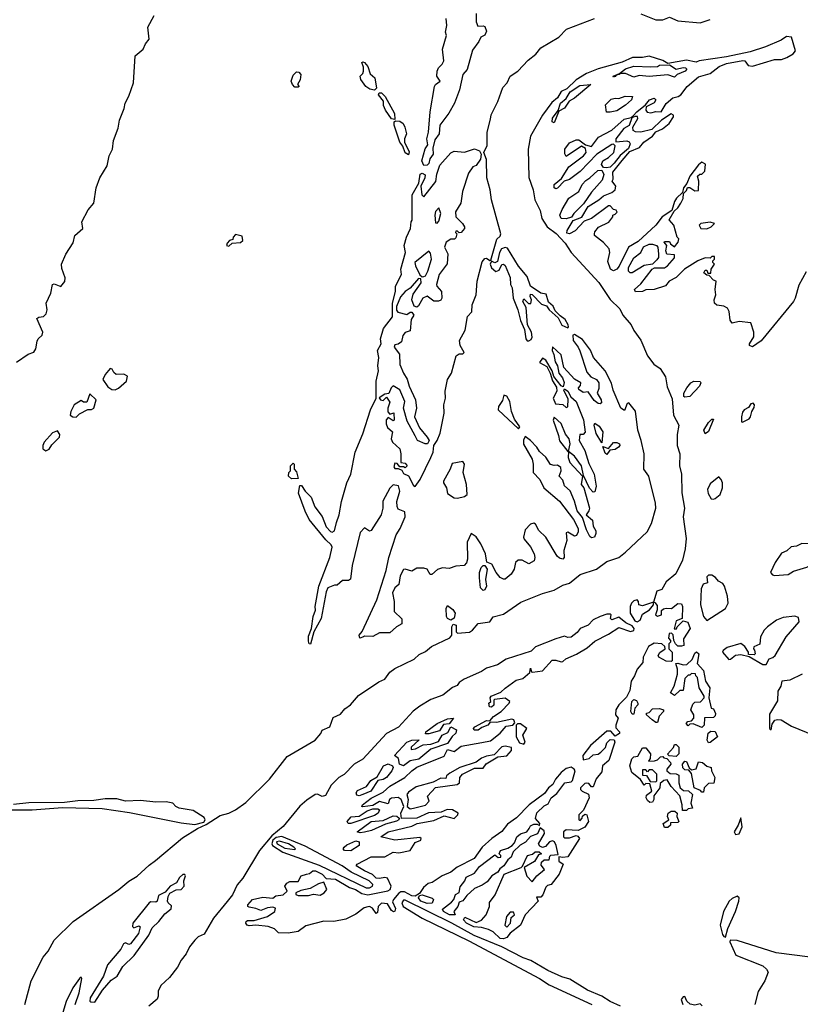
# Model space of a CAD drawing. Extents: x 2348354 to 2479840, y 460476 to 613653.
# Tile 270 of 305: x 2447352 to 2451956, y 564907 to 570718. Entities that reach past the tile are written whole.
import ezdxf

# ---------------------------------------------------------------- set-up
doc = ezdxf.new("R2010")
doc.units = 0

msp = doc.modelspace()

# ---------------------------------------------------------------- linework, layer by layer
at = {"layer": '0CON05XD'}
for points in [[(2450043.8, 570755), (2450043.8, 570705), (2450055, 570680), (2450085, 570682.5), (2450095, 570677.5), (2450105, 570650), (2450095, 570627.5), (2450072.5, 570615), (2450060.7, 570589.3), (2450022.3, 570537.7), (2449991.2, 570425), (2449966.2, 570395), (2449946.7, 570305), (2449916.7, 570225), (2449884, 570166), (2449830, 570095), (2449826.7, 570045), (2449801.2, 570008.8), (2449789.3, 569960.7), (2449790, 569925), (2449772, 569898), (2449765, 569870), (2449755, 569858.8), (2449735, 569858), (2449724.3, 569885), (2449744.4, 569955.6), (2449759.3, 569980.7), (2449754, 570015), (2449764, 570055), (2449772.9, 570175), (2449798, 570325), (2449805, 570336.7), (2449832.5, 570355), (2449813.3, 570385), (2449813.9, 570413.9), (2449822.5, 570435), (2449844, 570455), (2449854, 570475), (2449846, 570545), (2449868.8, 570625), (2449864.2, 570645), (2449870.8, 570685), (2449867.8, 570725)], [(2451015, 570752.5), (2451105, 570717.9), (2451145, 570716.8), (2451185, 570733.9), (2451235, 570712), (2451365, 570699.8), (2451425, 570719.2)], [(2447332.7, 568697.3), (2447402.5, 568745), (2447435, 568756.7), (2447446.2, 568775), (2447455, 568820), (2447460, 568835), (2447483.6, 568856.4), (2447488.8, 568875), (2447452.5, 568955), (2447465, 568963.3), (2447493, 568967), (2447508.1, 568981.9), (2447513.1, 569005), (2447507.5, 569045), (2447536.2, 569105), (2447544.4, 569155.6), (2447555, 569160), (2447595, 569143.8), (2447617.6, 569172.4), (2447620, 569195), (2447600.3, 569250.3), (2447599.2, 569275), (2447623.5, 569335), (2447667.9, 569402.1), (2447677.5, 569445), (2447723.3, 569485), (2447718.9, 569525), (2447755, 569596), (2447790, 569635), (2447803.6, 569725), (2447824.4, 569785), (2447867.5, 569855), (2447880, 569915), (2447898.6, 569955), (2447904.5, 570005), (2447932.6, 570077.4), (2447939.5, 570125), (2447968.6, 570195), (2447974.4, 570225), (2447995, 570266.2), (2448022.9, 570345), (2448033.1, 570505), (2448080, 570545), (2448094, 570576), (2448115, 570602.5), (2448108.5, 570675), (2448145.9, 570744.1)], [(2450129.3, 570130.7), (2450132.7, 570157.3), (2450172.4, 570235), (2450201.7, 570318.3), (2450227.2, 570345), (2450245.4, 570384.6), (2450290, 570415), (2450350.2, 570479.8), (2450395.9, 570515), (2450426.8, 570553.2), (2450532, 570615), (2450578.1, 570661.9), (2450743.1, 570725)], [(2450905, 569886.7), (2450950, 569940), (2451008.8, 569965), (2451034.2, 569995.8), (2451085, 570031.2), (2451104, 570056), (2451143.3, 570075), (2451182.5, 570105), (2451207.5, 570145), (2451207.5, 570155), (2451195, 570162.5), (2451136.7, 570125), (2451080, 570070), (2451015, 570054), (2450985, 570056.2), (2450970, 570065), (2450968.8, 570085), (2450998.8, 570135), (2450996.1, 570146.1), (2450982.5, 570147.5), (2450961.7, 570138.3), (2450946, 570094), (2450915, 570076), (2450869.2, 570015), (2450867.5, 569997.5), (2450932.9, 570002.9), (2450947.5, 569997.5), (2450953.8, 569985), (2450942.5, 569957.5), (2450893, 569917), (2450858.9, 569871.1), (2450835, 569848.8), (2450813.9, 569843.9), (2450795, 569846.7), (2450784.1, 569864.1), (2450791.2, 569885), (2450825.5, 569904.5), (2450856.2, 569935), (2450863.8, 569973.8), (2450855, 569983.3), (2450845, 569981.2), (2450755.8, 569925), (2450658.3, 569821.7), (2450595, 569776), (2450564.1, 569765.9), (2450525, 569724), (2450515, 569720), (2450504, 569725), (2450505, 569746.2), (2450548.3, 569781.7), (2450590.9, 569849.1), (2450678, 569915), (2450693.8, 569935), (2450688.8, 569958.8), (2450665, 569971.2), (2450575, 569910), (2450567, 569927), (2450568, 569955), (2450595, 569992.5), (2450635, 570010), (2450649.3, 570009.3), (2450688.8, 569978.8), (2450725, 569970), (2450765.4, 570024.6), (2450845, 570066.7), (2450917.9, 570132.1), (2450958.3, 570141.7), (2450970, 570150), (2450991.2, 570175), (2451043.8, 570216.2), (2451066.2, 570245), (2451095, 570255.8), (2451103.8, 570245), (2451095, 570226.7), (2451047.5, 570205), (2451046, 570185), (2451052.9, 570172.9), (2451075, 570168), (2451105, 570176.7), (2451135.8, 570174.2), (2451165, 570223.3), (2451205, 570256.7), (2451235.9, 570264.1), (2451252.5, 570275), (2451288.8, 570325), (2451355, 570381.4), (2451425, 570401.4), (2451477.9, 570442.1), (2451520.6, 570459.4), (2451618.3, 570478.3), (2451630, 570475), (2451648.8, 570448.8), (2451675, 570444), (2451805, 570484), (2451845, 570482.9), (2451877.5, 570495), (2451915, 570516.7), (2451928.8, 570535), (2451905.4, 570615.4), (2451875, 570619.2), (2451842.8, 570597.2), (2451751.6, 570558.4), (2451660.5, 570529.5), (2451521.5, 570498.5), (2451360, 570475), (2451343, 570467), (2451285, 570478.6), (2451175, 570460), (2451145, 570477.5), (2451065, 570502.5), (2451025, 570495.6), (2450967.5, 570495), (2450905, 570467.1), (2450765, 570427.5), (2450695, 570400.8), (2450635, 570364), (2450580, 570310), (2450546.7, 570295), (2450523.8, 570256.2), (2450491.2, 570228.8), (2450436, 570155), (2450365, 570030), (2450350.8, 569955), (2450355, 569787.5), (2450380, 569715), (2450389.8, 569655), (2450422, 569592), (2450431.7, 569545), (2450463.3, 569495), (2450517.1, 569457.1), (2450569, 569399), (2450605, 569343.7), (2450675, 569267.5), (2450767.4, 569167.4), (2450835, 569067.3), (2450891, 569011), (2450908.8, 568975), (2450957.9, 568917.9), (2450975, 568883.9), (2451016.6, 568826.6), (2451055, 568734), (2451092.4, 568685), (2451129.4, 568659.4), (2451161.4, 568611.4), (2451171.6, 568551.6), (2451200.7, 568480.7), (2451208.1, 568385), (2451239.1, 568325), (2451229.9, 568270.1), (2451230.4, 568205), (2451246.6, 568155), (2451244.8, 568084.8), (2451254.8, 568035), (2451258.3, 567925), (2451274.1, 567835), (2451264.6, 567785), (2451283.3, 567656.7), (2451278, 567595), (2451261.7, 567528.3), (2451222.6, 567447.4), (2451165, 567400), (2451140, 567355), (2451110, 567345), (2451090, 567280), (2451098.3, 567278.3), (2451111.7, 567261.7), (2451112.5, 567235), (2451102.5, 567205), (2451115, 567197.5), (2451137.5, 567205), (2451138.3, 567231.7), (2451149.3, 567240.7), (2451165, 567246), (2451196.7, 567243.3), (2451235, 567272.5), (2451255, 567270), (2451262.5, 567255), (2451260, 567185), (2451225, 567170), (2451213.3, 567123.3), (2451226.4, 567123.6), (2451230, 567135), (2451265, 567170), (2451293, 567163), (2451306.2, 567125), (2451267.5, 567065), (2451270, 567025), (2451255, 567020), (2451235, 567020), (2451220, 567035), (2451210, 567055), (2451207, 567087), (2451197.5, 567097.5), (2451182.5, 567095), (2451178.3, 567068.3), (2451190, 567055), (2451190, 567045), (2451180, 567035), (2451180, 567005), (2451200, 566985), (2451200, 566935), (2451195, 566930), (2451165, 566932.5), (2451122.5, 566955), (2451117.5, 566965), (2451127, 566983), (2451160, 567005), (2451158.3, 567018.3), (2451140, 567035), (2451095, 567038.8), (2451060.3, 567019.7), (2451030, 566955), (2451027.5, 566925), (2450994.3, 566885), (2450979.2, 566845), (2450958.6, 566815), (2450950.6, 566759.4), (2450931.2, 566718.8), (2450886.7, 566675), (2450868, 566645), (2450866.2, 566616.2), (2450882.5, 566595), (2450867.5, 566555), (2450868.3, 566538.3), (2450890, 566515), (2450890, 566505), (2450865, 566490), (2450838.3, 566518.3), (2450815, 566520), (2450718.8, 566435), (2450673.3, 566375), (2450675, 566350), (2450711.7, 566358.3), (2450735, 566380), (2450765, 566382.5), (2450780, 566395), (2450808.3, 566421.7), (2450815, 566450), (2450835, 566470), (2450858.3, 566468.3), (2450862.5, 566455), (2450826.2, 566345), (2450790, 566315), (2450785, 566280), (2450753, 566237), (2450735, 566190), (2450725, 566190), (2450709.3, 566209.3), (2450695, 566212.5), (2450685, 566210), (2450660, 566185), (2450660, 566175), (2450670, 566165), (2450706.4, 566146.4), (2450710, 566125), (2450677, 566053), (2450650, 566025), (2450650, 565995), (2450658.3, 565991.7), (2450670, 566005), (2450671.7, 566018.3), (2450685, 566030), (2450697.5, 566025), (2450706.2, 565985), (2450685, 565952.5), (2450647, 565933), (2450575, 565937.5), (2450560, 565925), (2450560, 565895), (2450565, 565890), (2450595, 565890), (2450635, 565902.5), (2450645, 565900), (2450653.3, 565885), (2450585, 565776.7), (2450555, 565772.5), (2450531.7, 565778.3), (2450531.7, 565751.7), (2450557.5, 565735), (2450533.8, 565675), (2450487.5, 565615), (2450465, 565607.5), (2450455, 565597.5), (2450437.3, 565552.7), (2450425, 565540), (2450400, 565540), (2450410, 565515), (2450332.5, 565435), (2450306, 565375), (2450244, 565326), (2450225, 565301.2), (2450206.4, 565293.6), (2450185, 565295.8), (2450145, 565333.8), (2450117.7, 565347.7), (2450075, 565361.2), (2450030, 565365), (2449988, 565385), (2449970, 565405), (2449978.3, 565421.7), (2450045, 565390), (2450076.1, 565403.9), (2450102.5, 565435), (2450122.5, 565485), (2450123, 565507), (2450157, 565553), (2450210, 565675), (2450310, 565715), (2450318.3, 565721.7), (2450347.5, 565785), (2450377, 565793), (2450393, 565807), (2450417, 565807), (2450430, 565795), (2450411.7, 565788.3), (2450389.3, 565750.7), (2450327.5, 565715), (2450343, 565663), (2450375, 565630), (2450402.5, 565665), (2450447, 565703), (2450428.3, 565728.3), (2450430, 565745), (2450445, 565760), (2450475, 565760), (2450478.3, 565781.7), (2450485, 565787.5), (2450528.3, 565791.7), (2450516.7, 565845), (2450506.1, 565866.1), (2450495, 565872.5), (2450477.5, 565865), (2450452.5, 565837.5), (2450435, 565832.5), (2450420.7, 565840.7), (2450412.5, 565855), (2450447.5, 565915), (2450445, 565930), (2450421.7, 565948.3), (2450406.4, 565913.6), (2450365, 565897.5), (2450335.9, 565864.1), (2450303.6, 565846.4), (2450263.6, 565806.4), (2450250, 565775), (2450230.7, 565759.3), (2450207.5, 565725), (2450183.6, 565706.4), (2450173, 565687), (2450137.5, 565665), (2450109.3, 565630.7), (2450080.7, 565609.3), (2450035, 565590), (2449990, 565550), (2449965, 565517.5), (2449945, 565510), (2449936.7, 565485), (2449912.5, 565455), (2449920, 565435), (2449887.5, 565435), (2449851.2, 565455), (2449845, 565467.5), (2449899.5, 565510.5), (2449912.5, 565525), (2449923.3, 565555), (2449943.6, 565566.4), (2449950.5, 565599.5), (2449976.7, 565635), (2449985, 565657.5), (2450035, 565680), (2450065, 565720), (2450155, 565790), (2450175, 565772.5), (2450190, 565775), (2450190, 565785), (2450180, 565795), (2450187.5, 565815), (2450231.7, 565828.3), (2450256.4, 565843.6), (2450270.7, 565859.3), (2450285, 565896.2), (2450305, 565913.8), (2450342.5, 565925), (2450356.2, 565945), (2450365, 565960), (2450385, 565970), (2450405, 565970), (2450418.3, 565961.7), (2450420, 565975), (2450394, 566004), (2450403.1, 566036.9), (2450445, 566077.5), (2450469.3, 566090.7), (2450486.7, 566125), (2450519.5, 566150.5), (2450567.5, 566215), (2450605, 566220), (2450612.5, 566227.5), (2450627.5, 566285), (2450622.5, 566295), (2450605, 566306.7), (2450575, 566298), (2450546, 566275), (2450512, 566235), (2450495.7, 566204.3), (2450471.2, 566185), (2450448.1, 566151.9), (2450356.7, 566085), (2450281.7, 566008.3), (2450230.2, 565969.8), (2450195, 565926), (2450136, 565885), (2450080, 565835), (2450032.3, 565767.7), (2449933.1, 565716.9), (2449895, 565687.1), (2449844.3, 565665.7), (2449785, 565625.8), (2449760.8, 565619.2), (2449733.3, 565596.7), (2449710, 565560), (2449684, 565546), (2449665, 565547.8), (2449620.7, 565570.7), (2449600, 565570), (2449587.5, 565562.5), (2449555.8, 565525), (2449551.7, 565511.7), (2449567.8, 565472.2), (2449565, 565457.5), (2449556.4, 565453.6), (2449545, 565460), (2449520.8, 565500.8), (2449485.8, 565504.2), (2449466.2, 565485), (2449461.7, 565448.3), (2449455, 565442.5), (2449432.5, 565475), (2449415, 565483.8), (2449405, 565482), (2449384.2, 565475.8), (2449335, 565438.8), (2449275, 565410), (2449205, 565396), (2449145, 565397.5), (2449040.5, 565369.5), (2448995, 565336.7), (2448935, 565327.5), (2448878.3, 565328.3), (2448855, 565352.5), (2448816.8, 565366.8), (2448745, 565373.8), (2448705, 565370), (2448693.2, 565373.2), (2448686.2, 565385), (2448686.7, 565395), (2448695, 565401.2), (2448735, 565401.2), (2448812.5, 565425), (2448857.5, 565455), (2448860, 565475), (2448845, 565480), (2448813.6, 565476.4), (2448775, 565460), (2448745, 565473.3), (2448705, 565480), (2448697.5, 565485), (2448697.5, 565495), (2448725, 565526.2), (2448785, 565538.8), (2448845, 565532.5), (2448863, 565547), (2448905, 565553.3), (2448930, 565575), (2448916.7, 565605), (2448928.3, 565621.7), (2448945, 565631.2), (2448995, 565632.5), (2449012.5, 565665), (2449044.2, 565675.8)], [(2449445, 570302.5), (2449417.5, 570307.5), (2449393.6, 570323.6), (2449363.3, 570365), (2449360, 570385), (2449375, 570400), (2449378.8, 570415), (2449378.8, 570438.8), (2449370, 570465), (2449375, 570470), (2449386.4, 570466.4), (2449405, 570442.5), (2449419.3, 570399.3), (2449446, 570375), (2449456.7, 570313.3), (2449445, 570302.5)], [(2448995, 570320), (2448975, 570320), (2448960, 570335), (2448952.5, 570355), (2448965, 570390), (2448985, 570410), (2448998.3, 570408.3), (2449010, 570395), (2449007, 570363), (2448990, 570335), (2449000, 570325), (2448995, 570320)], [(2451215, 570380), (2451175, 570393.3), (2451065, 570383.8), (2451005, 570388.8), (2450975, 570380), (2450925, 570400), (2450890, 570400), (2450890, 570395), (2450870, 570390), (2450865, 570382.5), (2450855, 570380), (2450852.5, 570385), (2450890, 570400), (2450925, 570428.8), (2450975, 570444), (2451075, 570440), (2451115, 570442.5), (2451125, 570450), (2451185, 570452.5), (2451225, 570426.2), (2451265.9, 570435.9), (2451280, 570435), (2451287, 570427), (2451276.7, 570415), (2451230, 570395), (2451215, 570380)], [(2449565, 570130), (2449545, 570132.5), (2449510, 570185), (2449498.3, 570211.7), (2449497, 570237), (2449467.5, 570275), (2449472.5, 570287.5), (2449485, 570286.7), (2449507.5, 570265), (2449563.3, 570165), (2449565, 570130)], [(2450505, 570110), (2450492, 570115), (2450495, 570136.7), (2450527.5, 570182.5), (2450541.2, 570225), (2450576, 570254), (2450598.3, 570291.7), (2450655, 570329.2), (2450720, 570335), (2450623.8, 570255), (2450592.7, 570237.3), (2450565, 570195.8), (2450532.5, 570177.5), (2450505, 570110)], [(2450813, 570173), (2450807.5, 570215), (2450841.1, 570248.9), (2450865, 570255.7), (2450885.9, 570254.1), (2450923.9, 570266.1), (2450966, 570266), (2450960, 570245), (2450925.5, 570214.5), (2450875, 570181.2), (2450835, 570173.3), (2450813, 570173)], [(2449565, 566888.2), (2449679.6, 566945), (2449708.3, 566971.7), (2449745, 566989.5), (2449781, 567019), (2449889.9, 567070.1), (2449900.9, 567085), (2449900, 567135), (2449909.4, 567150.6), (2449926.5, 567145), (2449925.5, 567105), (2449935, 567097.1), (2450005, 567104.3), (2450022.5, 567115), (2450056.4, 567153.6), (2450125, 567164), (2450145, 567194.1), (2450205, 567208.8), (2450308.8, 567281.2), (2450435, 567330.9), (2450505, 567351.2), (2450555, 567380.2), (2450595, 567393.3), (2450657.2, 567442.8), (2450755, 567476.1), (2450815, 567519.8), (2450886.1, 567545), (2450924.6, 567575.4), (2451052.9, 567695), (2451079.2, 567745), (2451103.8, 567835), (2451102.7, 567865), (2451062.5, 568025), (2451034, 568065), (2451035.3, 568155), (2451018.7, 568235), (2450998.6, 568295), (2450985, 568407.5), (2450945, 568457.5), (2450935, 568453.3), (2450918.8, 568411.2), (2450897.1, 568425), (2450851.9, 568531.9), (2450842.6, 568572.6), (2450805.3, 568645.3), (2450736.9, 568725), (2450718.7, 568768.7), (2450670.9, 568830.9), (2450625, 568861.2), (2450614.2, 568855.8), (2450615.7, 568825), (2450646.1, 568786.1), (2450655, 568763.8), (2450698, 568638), (2450720.9, 568610.9), (2450755, 568594.4), (2450767.8, 568575), (2450767.8, 568542.2), (2450758.8, 568515), (2450782.5, 568475), (2450783.3, 568456.7), (2450775, 568451.2), (2450764, 568454), (2450741.2, 568471.2), (2450705, 568522.5), (2450675, 568517.5), (2450650, 568535), (2450647.5, 568545), (2450660.7, 568559.3), (2450661.2, 568575), (2450625, 568597.5), (2450561.2, 568665), (2450545, 568740), (2450495, 568786.7), (2450492.5, 568765), (2450502.7, 568742.7), (2450509.7, 568699.7), (2450523.8, 568675), (2450532.9, 568632.9), (2450553.8, 568605), (2450563.3, 568576.7), (2450558.3, 568551.7), (2450545, 568557.5), (2450503.3, 568613.3), (2450492.5, 568645), (2450455, 568708.8), (2450435, 568720), (2450417.5, 568695), (2450461.2, 568671.2), (2450481.7, 568631.7), (2450495, 568587.5), (2450518.8, 568548.8), (2450520.8, 568525), (2450498.8, 568485), (2450512, 568452), (2450555, 568446.2), (2450575, 568430), (2450585, 568432.5), (2450587.7, 568477.7), (2450562.5, 568532.5), (2450565, 568540), (2450585, 568526.2), (2450602.3, 568492.3), (2450634.5, 568464.5), (2450677.1, 568357.1), (2450686.9, 568283.1), (2450675, 568270), (2450655, 568270), (2450652.9, 568235), (2450685.6, 568175.6), (2450709.1, 568099.1), (2450740, 568035), (2450752.5, 567965), (2450745, 567932.5), (2450735, 567930), (2450713.6, 567953.6), (2450677.5, 568027.5), (2450666, 568085), (2450625, 568142.5), (2450590, 568170), (2450587.5, 568135), (2450597.5, 568105), (2450672.5, 568025), (2450663.3, 567975), (2450680, 567955), (2450712, 567835), (2450709.5, 567820.5), (2450692.5, 567795), (2450731.2, 567765), (2450735, 567730), (2450750.7, 567700.7), (2450751.2, 567685), (2450742.5, 567665), (2450725, 567660), (2450715, 567667.5), (2450695, 567707.5), (2450670.7, 567780.7), (2450640, 567820), (2450625, 567876.7), (2450598.3, 567938.3), (2450566.4, 567966.4), (2450555, 568000), (2450534.2, 568024.2), (2450546.7, 568055), (2450543.3, 568075), (2450525, 568090), (2450505, 568086.2), (2450483.3, 568093.3), (2450455.8, 568135.8), (2450418.8, 568168.8), (2450402, 568195), (2450365, 568233.8), (2450332.5, 568257.5), (2450323.9, 568236.1), (2450323.9, 568213.9), (2450373.9, 568123.9), (2450381.2, 568095), (2450380, 568045), (2450420, 568005), (2450443.3, 567955), (2450535.9, 567875.9), (2450618.8, 567768.8), (2450645.5, 567715.5), (2450645.8, 567695), (2450636, 567674), (2450625, 567670), (2450585, 567693.3), (2450575, 567690), (2450579.2, 567645), (2450562, 567585), (2450563.8, 567545), (2450555.8, 567534.2), (2450535, 567540.8), (2450522.6, 567552.6), (2450455, 567663.8), (2450414.2, 567704.2), (2450395, 567741.2), (2450385, 567746), (2450365, 567741.2), (2450333.6, 567706.4), (2450323.8, 567665), (2450327.5, 567652.5), (2450365, 567606.7), (2450385.9, 567565.9), (2450391.2, 567545), (2450386.2, 567525), (2450355, 567506), (2450315, 567529.2), (2450291.7, 567528.3), (2450275.8, 567514.2), (2450268, 567475), (2450250, 567445), (2450215, 567416.9), (2450205, 567415.7), (2450186.4, 567426.4), (2450162, 567455), (2450136.7, 567505), (2450107, 567517), (2450100, 567565), (2450072.9, 567625), (2450045, 567666.7), (2450015, 567686.7), (2449990.8, 567635), (2449994, 567535), (2449988.3, 567511.7), (2449973.8, 567496.2), (2449925, 567493.3), (2449885, 567480), (2449845, 567483.3), (2449816.4, 567473.6), (2449783, 567443), (2449773.6, 567443.6), (2449755.8, 567475.8), (2449735, 567481.2), (2449695, 567481.2), (2449665, 567462.5), (2449625, 567475.8), (2449615, 567473.3), (2449596.2, 567435), (2449588.8, 567385), (2449564.5, 567365.5), (2449551.4, 567335), (2449560, 567285), (2449561.2, 567225), (2449605, 567182.5), (2449605, 567152.5), (2449574.2, 567135.8), (2449535, 567100), (2449475, 567100), (2449435, 567077.5), (2449385, 567080), (2449380, 567075), (2449358.3, 567068.3), (2449353.8, 567085), (2449372.5, 567107.5), (2449458.6, 567295), (2449513.4, 567466.6), (2449529.4, 567545), (2449571.7, 567678.3), (2449595.4, 567714.6), (2449625.7, 567785), (2449624.1, 567814.1), (2449585, 567830), (2449578, 567845), (2449576, 567874), (2449593.8, 567935), (2449586.4, 567966.4), (2449555, 567973.3), (2449535, 567952.5), (2449494.2, 567875.8), (2449493.8, 567835), (2449484.3, 567795.7), (2449425, 567702.5), (2449415, 567700), (2449385, 567720), (2449359.3, 567690.7), (2449313.9, 567496.1), (2449303, 567417), (2449291.7, 567408.3), (2449255, 567407.5), (2449225, 567380), (2449208.3, 567381.7), (2449170, 567365), (2449159.3, 567340.7), (2449130, 567185), (2449087.5, 567105), (2449067, 567033), (2449060, 567035), (2449055, 567050), (2449055, 567080), (2449073.3, 567125), (2449082, 567195), (2449096.1, 567233.9), (2449094.3, 567255.7), (2449116.2, 567375), (2449180.8, 567545), (2449195.8, 567605), (2449189.5, 567619.5), (2449157.6, 567647.6), (2449059.3, 567769.3), (2449035, 567816.7), (2448996.4, 567923.6), (2449005, 567970), (2449015, 567970), (2449036.1, 567936.1), (2449070.9, 567900.9), (2449093, 567843), (2449136.4, 567786.4), (2449159.2, 567725), (2449185, 567698), (2449195.9, 567694.1), (2449209.4, 567700.6), (2449221.2, 567751.2), (2449235.8, 567795), (2449249.5, 567875), (2449282.2, 567985), (2449304.4, 568035), (2449331.4, 568165), (2449376.6, 568273.4), (2449420.6, 568415), (2449453.8, 568485), (2449454.4, 568585), (2449468, 568645), (2449464.4, 568675), (2449470, 568725), (2449462, 568765), (2449483.8, 568805), (2449480, 568835), (2449498, 568895), (2449551.2, 568965), (2449550.6, 569045), (2449568, 569115), (2449568, 569145), (2449603.8, 569215), (2449599.2, 569245), (2449627.5, 569345), (2449620, 569385), (2449633.8, 569435), (2449657.5, 569485), (2449660, 569525), (2449667.5, 569535), (2449667.5, 569685), (2449707, 569753), (2449715, 569806.7), (2449725, 569813.3), (2449743, 569803), (2449742.5, 569785), (2449717.5, 569735), (2449723.9, 569683.9), (2449735, 569672.5), (2449807, 569763), (2449813.2, 569806.8), (2449830.6, 569859.4), (2449895, 569933.3), (2449915, 569943.3), (2449975, 569936.7), (2450035, 569956), (2450064.2, 569944.2), (2450074, 569925), (2450069.2, 569895), (2450045, 569857.5), (2450025, 569850), (2449998.3, 569811.7), (2449964.2, 569705), (2449953.3, 569635), (2449922, 569585), (2449924.1, 569554.1), (2449963.3, 569515), (2449975.9, 569495.9), (2449976.2, 569485), (2449955, 569462.5), (2449945, 569460), (2449935, 569470), (2449925, 569470), (2449923, 569463), (2449930, 569455), (2449925, 569430), (2449917, 569423), (2449895, 569422.5), (2449867.5, 569405), (2449857.5, 569375), (2449876.7, 569336.7), (2449873, 569277), (2449826.7, 569215), (2449810, 569155), (2449812.5, 569145), (2449840, 569115), (2449842.5, 569075), (2449835, 569063.3), (2449823, 569057), (2449795, 569057.5), (2449755, 569087.5), (2449730, 569075), (2449705, 569030), (2449695, 569022.5), (2449678.3, 569028.3), (2449664, 569065), (2449672.5, 569097.5), (2449720, 569165), (2449718.3, 569188.3), (2449705, 569190), (2449655.9, 569134.1), (2449626.1, 569113.9), (2449597.7, 569082.3), (2449573.8, 569025), (2449573.6, 569003.6), (2449583, 568993), (2449635, 568977.5), (2449655, 568992.5), (2449665, 568992.5), (2449677.5, 568975), (2449660.7, 568949.3), (2449655, 568882.5), (2449625, 568872.5), (2449612, 568855), (2449603.6, 568816.4), (2449585, 568802.5), (2449565, 568800), (2449560, 568785), (2449591.2, 568745), (2449594.2, 568684.2), (2449615, 568632.5), (2449637.3, 568597.3), (2449648.8, 568555), (2449686.2, 568475), (2449692, 568425), (2449681.2, 568375), (2449709.5, 568309.5), (2449756.2, 568255), (2449766.2, 568235), (2449757.5, 568215), (2449744, 568214), (2449697.5, 568235), (2449685, 568262.5), (2449638.3, 568348.3), (2449616.7, 568425), (2449623.3, 568465), (2449593.9, 568533.9), (2449555, 568557.5), (2449542.5, 568545), (2449528.3, 568511.7), (2449505, 568507.5), (2449473, 568487), (2449480, 568475), (2449495, 568470), (2449515, 568490), (2449535, 568460), (2449523.9, 568426.1), (2449523.3, 568403.3), (2449535, 568390), (2449558.3, 568398.3), (2449560, 568355), (2449555, 568350), (2449525, 568370), (2449513.3, 568356.7), (2449513.6, 568333.6), (2449521.7, 568311.7), (2449550, 568285), (2449543.3, 568245), (2449550, 568225), (2449593.3, 568185), (2449600, 568155), (2449600, 568105), (2449625, 568100), (2449637.5, 568085), (2449625, 568072.5), (2449615, 568080), (2449595, 568080), (2449578.3, 568098.3), (2449565, 568100), (2449558.3, 568078.3), (2449565, 568070), (2449585, 568070), (2449605, 568060), (2449615, 568040), (2449645, 568026.7), (2449675, 567970), (2449685, 567962.5), (2449714.2, 568005), (2449777.5, 568135), (2449790, 568165), (2449794, 568206), (2449813.8, 568235), (2449831.3, 568278.7), (2449855.6, 568395), (2449852.9, 568445), (2449862.9, 568485), (2449860.6, 568525), (2449875.5, 568594.5), (2449898.3, 568631.7), (2449927.1, 568735), (2449945, 568747.1), (2449965, 568746.7), (2449973.3, 568755), (2449950.6, 568795), (2449946.9, 568825), (2449979.4, 568885), (2449994.2, 568965.8), (2450018, 568995), (2450020, 569035), (2450044, 569095), (2450050.8, 569175), (2450080.7, 569289.3), (2450095, 569309.2), (2450105, 569310.8), (2450125, 569297.5), (2450130, 569300), (2450166.7, 569423.3), (2450185, 569440), (2450190.8, 569455), (2450134.2, 569654.2), (2450127.4, 569715), (2450107.8, 569785), (2450105, 569892.5), (2450090, 569935), (2450109, 569975), (2450108.6, 570055), (2450129.3, 570130.7)], [(2449645, 569920), (2449625, 569932.5), (2449611.7, 569971.7), (2449593.8, 569995), (2449560, 570095), (2449560, 570115), (2449568.3, 570121.7), (2449595, 570120), (2449613.3, 570105), (2449623.8, 570085), (2449633.3, 570045), (2449622.5, 570015), (2449622.5, 569995), (2449649.3, 569939.3), (2449645, 569920)], [(2451990.6, 569229.4), (2451948.6, 569151.4), (2451927.1, 569075), (2451915.7, 569055), (2451725, 568823.8), (2451675, 568787.5), (2451657.5, 568795), (2451657.5, 568805), (2451683, 568847), (2451682.5, 568875), (2451665, 568930), (2451595, 568936.7), (2451555, 568927.5), (2451542.5, 568945), (2451536.1, 568996.1), (2451526.4, 569016.4), (2451505, 569026.7), (2451465, 569033.3), (2451451.2, 569045), (2451448.8, 569065), (2451458.8, 569095), (2451453.3, 569125), (2451460, 569175), (2451445, 569180), (2451418.3, 569208.3), (2451405, 569210), (2451387.5, 569225), (2451395, 569240), (2451405, 569240), (2451411.7, 569221.7), (2451428.3, 569221.7), (2451430, 569245), (2451450, 569275), (2451440, 569285), (2451440, 569295), (2451450, 569305), (2451450, 569320), (2451435, 569320), (2451425, 569310), (2451395, 569312.5), (2451352.5, 569295), (2451273.3, 569245), (2451225, 569196.7), (2451182.5, 569175), (2451161.7, 569148.3), (2451095, 569126.2), (2451045, 569123.3), (2451025, 569113.8), (2450985, 569112.5), (2450977.5, 569125), (2451015, 569160), (2451083.3, 569246.7), (2451097, 569253), (2451155, 569253.8), (2451173.3, 569265), (2451215, 569312.5), (2451215, 569330), (2451170, 569335), (2451162.5, 569355), (2451170, 569385), (2451152.5, 569405), (2451155, 569410), (2451185, 569410), (2451190, 569395), (2451215, 569377.5), (2451236.7, 569405), (2451240, 569425), (2451230, 569435), (2451210, 569505), (2451183, 569537), (2451211.7, 569588.3), (2451235, 569607.5), (2451252.5, 569635), (2451266.4, 569663.6), (2451268.3, 569691.7), (2451285, 569710), (2451291.7, 569728.3), (2451305, 569727.5), (2451335, 569707.5), (2451355, 569710), (2451357.5, 569765), (2451350, 569795), (2451363, 569807), (2451375, 569807.5), (2451392.5, 569825), (2451397.5, 569865), (2451375, 569877.5), (2451355, 569862.5), (2451304, 569795), (2451287.5, 569752.5), (2451267.5, 569725), (2451262.5, 569697.5), (2451226.7, 569665), (2451214, 569645), (2451198.3, 569591.7), (2451141.2, 569555), (2451103.8, 569505), (2451000.6, 569409.4), (2450942.5, 569375), (2450887, 569263), (2450873.3, 569245), (2450855, 569236.2), (2450836.7, 569245), (2450821.7, 569291.7), (2450832, 569345), (2450828, 569365), (2450795, 569403.3), (2450742.5, 569445), (2450742.5, 569455), (2450743.9, 569466.1), (2450767, 569493), (2450826.4, 569523.6), (2450850, 569555), (2450850, 569565), (2450865, 569570), (2450877, 569583), (2450870, 569595), (2450855, 569597.5), (2450835, 569620), (2450825, 569618.8), (2450725, 569545.8), (2450681.2, 569528.8), (2450627.6, 569472.4), (2450595, 569454.3), (2450578.8, 569458.8), (2450580.8, 569475), (2450616.2, 569533.8), (2450668, 569552), (2450704.2, 569615.8), (2450768.8, 569655), (2450795, 569678), (2450845, 569699.2), (2450864, 569715), (2450868.8, 569735), (2450847.5, 569765), (2450853.3, 569776.7), (2450851.4, 569818.6), (2450905, 569886.7)], [(2450575, 569542.9), (2450545, 569544), (2450538.9, 569565), (2450551.1, 569598.9), (2450590.8, 569665), (2450650, 569705), (2450670, 569745), (2450690.5, 569769.5), (2450715, 569784), (2450762.4, 569827.6), (2450785, 569830), (2450796.9, 569805), (2450788.3, 569771.7), (2450725, 569700), (2450678.1, 569631.9), (2450620, 569575), (2450606.7, 569553.3), (2450575, 569542.9)], [(2449815, 569517.5), (2449825, 569530), (2449836.2, 569575), (2449825, 569607.5), (2449804.1, 569585.9), (2449801.2, 569565), (2449805, 569520), (2449815, 569517.5)], [(2451405, 569483.8), (2451430, 569495), (2451450, 569515), (2451425, 569522.5), (2451370, 569515), (2451360, 569505), (2451370, 569485), (2451405, 569483.8)], [(2448585, 569382.5), (2448605, 569400), (2448655, 569402.5), (2448667.5, 569415), (2448665, 569440), (2448625, 569450), (2448610, 569435), (2448608.3, 569421.7), (2448590, 569415), (2448575, 569400), (2448572.5, 569385), (2448585, 569382.5)], [(2449725, 569200), (2449735, 569202.5), (2449745, 569207.5), (2449758.8, 569235), (2449780, 569305), (2449775, 569340), (2449765, 569352.5), (2449683.3, 569285), (2449686.7, 569265), (2449713, 569213), (2449725, 569200)], [(2450345, 568822.5), (2450355, 568823.3), (2450368.8, 568831.2), (2450373.8, 568845), (2450370.8, 568875), (2450347.7, 568917.7), (2450339.2, 569019.2), (2450320, 569055), (2450325, 569070), (2450353.8, 569043.8), (2450366.4, 569043.6), (2450371.2, 569065), (2450363.3, 569085), (2450365, 569097.5), (2450375, 569096.7), (2450429.5, 569039.5), (2450458.8, 569028.8), (2450475, 569006), (2450528.8, 568958.8), (2450550, 568915), (2450585, 568900), (2450590, 568905), (2450587.3, 568917.3), (2450569.4, 568949.4), (2450540, 568970), (2450510.8, 569000.8), (2450497.9, 569027.9), (2450470.8, 569050.8), (2450457.5, 569097.5), (2450425, 569104), (2450365.5, 569145.5), (2450345, 569202), (2450293.5, 569263.5), (2450230, 569370), (2450215, 569373.3), (2450193.9, 569366.1), (2450181.5, 569345), (2450169.4, 569290.6), (2450155, 569284), (2450135, 569292.5), (2450126.2, 569275), (2450135, 569253.3), (2450161.2, 569231.2), (2450180, 569240), (2450195, 569273.3), (2450205, 569276), (2450215, 569266.7), (2450245, 569197.5), (2450247.5, 569155), (2450256.4, 569136.4), (2450262.5, 569075), (2450290, 569005), (2450305, 568942.5), (2450329.2, 568889.2), (2450336.7, 568835), (2450345, 568822.5)], [(2450965, 569223.8), (2450953.8, 569223.8), (2450942.5, 569235), (2450942.5, 569255), (2450975, 569312.5), (2451015, 569343.3), (2451032.3, 569377.7), (2451065, 569393.8), (2451085, 569393.8), (2451107.5, 569385), (2451116.7, 569375), (2451120, 569335), (2451120, 569315), (2451109.3, 569300.7), (2451083.6, 569276.4), (2451035, 569266.7), (2450965, 569223.8)], [(2447915, 568533.8), (2447935, 568543.8), (2447981.2, 568585), (2447986.7, 568615), (2447966.1, 568626.1), (2447920, 568625), (2447906.4, 568636.4), (2447896.4, 568656.4), (2447885, 568660), (2447856.7, 568625), (2447842.5, 568595), (2447871.2, 568551.2), (2447895, 568536.2), (2447915, 568533.8)], [(2451275, 568490), (2451270, 568495), (2451270, 568515), (2451286.7, 568545), (2451311.2, 568575), (2451327.5, 568585), (2451365, 568582.5), (2451370, 568575), (2451361.2, 568555), (2451305, 568493.8), (2451275, 568490)], [(2447685, 568373.3), (2447705, 568392.5), (2447753, 568417), (2447775, 568417.5), (2447790, 568425), (2447802.5, 568475), (2447765, 568510), (2447748.3, 568461.7), (2447728.3, 568461.7), (2447715, 568470), (2447673.3, 568445), (2447653.3, 568405), (2447650, 568385), (2447665, 568373.8), (2447685, 568373.3)], [(2450295, 568303.3), (2450302.5, 568315), (2450271.2, 568361.2), (2450252, 568405), (2450243.3, 568465), (2450225.7, 568495.7), (2450208.3, 568501.7), (2450199.5, 568470.5), (2450176.7, 568435), (2450174, 568415), (2450295, 568303.3)], [(2451615, 568342.5), (2451655, 568363.3), (2451663.3, 568375), (2451670, 568405), (2451685, 568430), (2451685.7, 568445.7), (2451677.5, 568455), (2451665, 568451.2), (2451650.5, 568429.5), (2451625, 568415.6), (2451615, 568401.2), (2451610, 568375), (2451610, 568345), (2451615, 568342.5)], [(2450590, 568170), (2450598.8, 568215), (2450593.3, 568245), (2450571.4, 568271.4), (2450546.2, 568335), (2450505, 568372.5), (2450498.8, 568355), (2450530.8, 568265), (2450535, 568232.5), (2450585, 568170), (2450590, 568170)], [(2450785, 568220), (2450752.9, 568275), (2450741.2, 568325), (2450745, 568337.5), (2450770, 568320), (2450791.2, 568285), (2450785, 568220)], [(2451395, 568273.3), (2451386.7, 568295), (2451415, 568340), (2451435, 568360), (2451445, 568360), (2451415, 568287.5), (2451395, 568273.3)], [(2447505, 568173.3), (2447525, 568183.3), (2447540.5, 568209.5), (2447586.1, 568253.9), (2447589.3, 568269.3), (2447575, 568292.5), (2447545, 568280), (2447496.7, 568225), (2447487.5, 568205), (2447487.5, 568185), (2447505, 568173.3)], [(2450815, 568152.5), (2450805, 568160), (2450791.7, 568198.3), (2450825, 568186.7), (2450855, 568223.3), (2450875, 568223.8), (2450890, 568215), (2450891.2, 568205), (2450883.3, 568195), (2450865, 568181.2), (2450832.5, 568177.5), (2450815, 568152.5)], [(2448955, 568008.8), (2448936.7, 568025), (2448940, 568045), (2448950, 568055), (2448950, 568085), (2448965, 568100), (2448970, 568095), (2448970, 568065), (2448985, 568050), (2448995, 568010), (2448955, 568008.8)], [(2449935, 567893.8), (2449975, 567904), (2449991.2, 567915), (2449988, 567975), (2449967.1, 568045), (2449975.8, 568095.8), (2449965, 568110), (2449902, 568098), (2449892, 568065), (2449851.2, 567995), (2449851.2, 567985), (2449868.8, 567955), (2449875, 567922.5), (2449915, 567896), (2449935, 567893.8)], [(2451445, 567887.5), (2451455, 567892.5), (2451483.6, 567916.4), (2451496.7, 567955), (2451497.5, 567985), (2451490, 568005), (2451475, 568020), (2451425, 567978), (2451410, 567945), (2451412.7, 567922.7), (2451430.7, 567890.7), (2451445, 567887.5)], [(2451805, 567437.5), (2451885, 567443.8), (2451916.1, 567463.9), (2451995, 567486.7), (2452045.8, 567514.2), (2452107.5, 567575), (2452112.5, 567585), (2452110, 567615), (2452095, 567622.5), (2451965, 567627.5), (2451935, 567610), (2451903, 567607), (2451877, 567583), (2451845, 567570), (2451807.5, 567515), (2451780, 567455), (2451791.7, 567441.7), (2451805, 567437.5)], [(2450085, 567348.8), (2450070, 567365), (2450063.3, 567425), (2450063.8, 567455), (2450073.8, 567485), (2450085, 567496.7), (2450095, 567497.5), (2450110, 567475), (2450099.2, 567415), (2450105.6, 567375), (2450095, 567353.8), (2450085, 567348.8)], [(2451405, 567172.5), (2451515, 567243.8), (2451530, 567275), (2451526.7, 567315), (2451510, 567375), (2451500, 567390), (2451473.6, 567403.6), (2451456.4, 567426.4), (2451435, 567440), (2451415, 567440), (2451405, 567430), (2451410, 567395), (2451383.3, 567386.7), (2451371.5, 567358.5), (2451368.1, 567265), (2451385, 567196), (2451405, 567172.5)], [(2449895, 567174.2), (2449875, 567184.4), (2449868.5, 567195), (2449867.3, 567242.7), (2449875, 567260), (2449906.9, 567236.9), (2449921.1, 567215), (2449913.9, 567186.1), (2449895, 567174.2)], [(2450995, 567164.2), (2451011.2, 567175), (2451025, 567210), (2451066.7, 567235), (2451090, 567265), (2451090, 567280), (2451025, 567258.8), (2451004.2, 567264.2), (2451002, 567285), (2450995, 567293.8), (2450975, 567287.5), (2450961.5, 567275), (2450952.3, 567255), (2450953.6, 567215), (2450980.6, 567170.6), (2450995, 567164.2)], [(2449044.2, 565675.8), (2449060.7, 565679.3), (2449080, 565695), (2449096.7, 565695), (2449136.2, 565675), (2449160, 565650), (2449213.8, 565645), (2449296.4, 565596.4), (2449332, 565585), (2449370.7, 565560.7), (2449405, 565552.5), (2449524.2, 565575.8), (2449536.7, 565585), (2449543.8, 565605), (2449520.6, 565650.6), (2449505, 565655.7), (2449475, 565648.9), (2449455, 565651.8), (2449433.4, 565673.4), (2449385, 565693.8), (2449337.5, 565725), (2449342.5, 565735), (2449425, 565777.5), (2449505, 565776.7), (2449555, 565804.3), (2449588.8, 565801.2), (2449654.3, 565815.7), (2449685, 565862.5), (2449717.5, 565875), (2449720, 565885), (2449711.7, 565891.7), (2449565, 565876.2), (2449482.5, 565895), (2449525, 565924), (2449665, 565958.8), (2449695.8, 565974.2), (2449795, 565992.5), (2449855, 566020), (2449915, 566003.3), (2449936.7, 566025), (2449937.5, 566035), (2449905, 566054), (2449874, 566056), (2449838.8, 566041.2), (2449763.9, 566036.1), (2449695, 566005.8), (2449603.3, 566003.3), (2449600, 566035), (2449617.5, 566075), (2449602.5, 566115), (2449585, 566127.5), (2449545, 566123.3), (2449533.3, 566115), (2449525, 566090), (2449475, 566104), (2449435, 566080), (2449375, 566072.5), (2449370, 566075), (2449373.3, 566085), (2449425, 566124), (2449495, 566160), (2449535, 566193.8), (2449624.4, 566245.6), (2449664.5, 566285.5), (2449695, 566305.7), (2449855, 566371.2), (2449875, 566410), (2449915, 566400), (2449955, 566430), (2450078.1, 566451.9), (2450128.3, 566461.7), (2450185, 566508), (2450221.9, 566548.1), (2450260, 566555), (2450271.7, 566568.3), (2450267.5, 566585), (2450255, 566590), (2450165, 566570), (2450127.5, 566572.5), (2450113.3, 566555), (2450078.6, 566541.4), (2450056.2, 566525), (2450032.5, 566525), (2450028.8, 566535), (2450036.7, 566545), (2450105, 566582), (2450125, 566580), (2450146.2, 566605), (2450191.2, 566635), (2450240, 566685), (2450242.5, 566695), (2450215, 566713.3), (2450153.3, 566706.7), (2450148.3, 566701.7), (2450148.3, 566671.7), (2450135, 566660), (2450123, 566663), (2450120, 566685), (2450130, 566695), (2450127.5, 566715), (2450133.3, 566725), (2450190.8, 566749.2), (2450215, 566773.8), (2450280.7, 566819.3), (2450320.5, 566829.5), (2450360, 566865), (2450365, 566890), (2450370, 566870), (2450377, 566867), (2450435.7, 566874.3), (2450492.6, 566937.4), (2450515, 566938.6), (2450545, 566928), (2450555, 566931.2), (2450573.3, 566946.7), (2450635.7, 566974.3), (2450698.8, 567011.2), (2450745, 567050.8), (2450825, 567092.5), (2450885, 567130), (2450955, 567107.5), (2450975, 567112.5), (2450976.7, 567125), (2450965, 567140), (2450927.6, 567157.6), (2450885, 567192), (2450845, 567176.7), (2450836.7, 567185), (2450841.2, 567205), (2450835, 567209.2), (2450815, 567209.2), (2450775, 567196.5), (2450735, 567176.6), (2450705.3, 567144.7), (2450657.5, 567125), (2450639.4, 567100.6), (2450605, 567074.3), (2450585, 567072.5), (2450565, 567080), (2450514.2, 567065), (2450395, 567015.9), (2450368.1, 566991.9), (2450222.2, 566945), (2450170, 566910), (2450105, 566890), (2450075, 566870.7), (2449972.7, 566825), (2449945, 566806.1), (2449932.3, 566787.7), (2449905, 566776), (2449847.8, 566732.3), (2449776.7, 566705), (2449713, 566667), (2449672.2, 566637.8), (2449587.2, 566542.8), (2449515, 566504.7), (2449376.2, 566353.8), (2449324.5, 566325), (2449265.8, 566264.2), (2449233.8, 566245), (2449190, 566200), (2449155, 566140), (2449135, 566132.5), (2449107.5, 566147.5), (2449095, 566145.6), (2449045, 566111.9), (2449005, 566075.5), (2448905, 565956), (2448839.6, 565900.4), (2448766.3, 565815), (2448668.8, 565651.2), (2448635, 565611.8), (2448606.3, 565553.7), (2448575.9, 565514.1), (2448495, 565414.7), (2448439.4, 565320.6), (2448405, 565305.3), (2448384.2, 565285.8), (2448353.7, 565246.3), (2448333.9, 565205), (2448303.5, 565166.5), (2448282.9, 565127.1), (2448235.6, 565064.4), (2448185, 565017.7), (2448167.7, 564985), (2448169.4, 564955), (2448162.9, 564937.1), (2448112.9, 564895)], [(2451735, 566912), (2451755, 566913.3), (2451773.6, 566946.4), (2451795, 566953.3), (2451807.5, 566965), (2451872.5, 567075), (2451950, 567165), (2451945, 567190), (2451925, 567197.5), (2451855, 567190), (2451816.4, 567173.6), (2451762.5, 567135), (2451742.5, 567115), (2451722.5, 567075), (2451718.3, 567031.7), (2451683, 567017), (2451680, 567005), (2451687, 566997), (2451690, 566975), (2451685, 566970), (2451651.7, 566971.7), (2451650, 566985), (2451628.3, 567018.3), (2451606.1, 567036.1), (2451525, 567013.3), (2451501.2, 566995), (2451496.7, 566985), (2451535, 566942.9), (2451545, 566944.4), (2451575, 566968.6), (2451605, 566970.8), (2451655, 566960), (2451735, 566912)], [(2451375, 566540), (2451325, 566562.5), (2451305, 566560), (2451295, 566550), (2451282.5, 566565), (2451293, 566577), (2451315, 566580), (2451327.5, 566595), (2451327.5, 566615), (2451310, 566645), (2451321.7, 566678.3), (2451335, 566690), (2451367, 566693), (2451390, 566715), (2451390, 566725), (2451360, 566775), (2451350, 566835), (2451340, 566845), (2451338.3, 566858.3), (2451315, 566860), (2451305, 566850), (2451295, 566850), (2451275, 566830), (2451265, 566760), (2451245, 566760), (2451215, 566730), (2451190, 566745), (2451212.5, 566785), (2451232.5, 566855), (2451232.5, 566885), (2451222.5, 566917.5), (2451235, 566920), (2451265, 566910), (2451287, 566913), (2451318.3, 566941.7), (2451335, 566980), (2451345, 566987.5), (2451357.5, 566975), (2451348.3, 566918.3), (2451385, 566877.5), (2451397.5, 566815), (2451423.3, 566775), (2451417.5, 566715), (2451430, 566655), (2451445, 566650), (2451456.4, 566623.6), (2451455, 566610), (2451445, 566600), (2451391.7, 566598.3), (2451390, 566555), (2451375, 566540)], [(2447381.8, 564905), (2447418.7, 565045), (2447490, 565185), (2447519.6, 565220.4), (2447555.5, 565285), (2447666.7, 565395), (2447936.2, 565583.8), (2447995, 565634.6), (2448045, 565662.7), (2448115, 565728.9), (2448153.6, 565755), (2448311.2, 565888.8), (2448400.8, 565945), (2448452.5, 565967.5), (2448535, 566021.5), (2448585, 566034.6), (2448625, 566054.1), (2448685, 566097.9), (2448824.7, 566235), (2448929.5, 566370.5), (2449095, 566466.9), (2449127.5, 566505), (2449135, 566525.7), (2449180.8, 566545), (2449201.2, 566598.8), (2449245, 566619.4), (2449269.2, 566650.8), (2449303.2, 566675), (2449350.8, 566729.2), (2449470.7, 566809.3), (2449505, 566825.6), (2449535, 566866.7), (2449565, 566888.2)], [(2451967.5, 566855), (2451895, 566820.8), (2451847.5, 566815), (2451842, 566785), (2451823.1, 566755), (2451821.7, 566698.3), (2451775, 566620), (2451774, 566535), (2451785, 566527.5), (2451790.6, 566559.4), (2451806.8, 566583.2), (2451821.7, 566588.3), (2451844.1, 566585.9), (2451905, 566549.5), (2452035, 566496.4)], [(2450975, 566620), (2450965, 566620), (2450957.5, 566635), (2450963.3, 566695), (2450975, 566706.7), (2450989.3, 566699.3), (2450997.5, 566685), (2450997.5, 566675), (2450980, 566655), (2450975, 566620)], [(2451115, 566570), (2451105, 566570), (2451082.5, 566585), (2451050, 566615), (2451050, 566625), (2451065, 566630), (2451085, 566650), (2451125, 566652.5), (2451150, 566645), (2451150, 566635), (2451123, 566607), (2451115, 566570)], [(2449745, 566502.5), (2449747.5, 566515), (2449815, 566564.3), (2449875, 566591.2), (2449910, 566595), (2449885, 566562.5), (2449852, 566558), (2449828.1, 566521.9), (2449765, 566503.3), (2449745, 566502.5)], [(2450325, 566443.3), (2450332.5, 566455), (2450320, 566495), (2450342.5, 566535), (2450305, 566562.5), (2450288.3, 566561.7), (2450280, 566555), (2450280, 566485), (2450300.5, 566450.5), (2450325, 566443.3)], [(2449615, 566314.2), (2449592.5, 566325), (2449587, 566357), (2449562.5, 566375), (2449635, 566454.2), (2449665, 566466.9), (2449708.3, 566468.3), (2449661.2, 566425), (2449661.2, 566411.2), (2449685.7, 566414.3), (2449730.8, 566439.2), (2449777.1, 566442.9), (2449822, 566458), (2449844.3, 566495.7), (2449878, 566512), (2449895, 566543.8), (2449927.8, 566527.8), (2449925, 566506.7), (2449902, 566488), (2449875, 566446.7), (2449777.6, 566412.4), (2449705.5, 566354.5), (2449655, 566344.2), (2449615, 566314.2)], [(2451415, 566450), (2451407.5, 566465), (2451413, 566507), (2451428.3, 566518.3), (2451455, 566517.5), (2451467.5, 566485), (2451425, 566452.5), (2451415, 566450)], [(2449655, 566061.2), (2449675, 566064), (2449745, 566082.5), (2449766.7, 566105), (2449756.7, 566135), (2449805, 566187.5), (2449932.5, 566205), (2449946.7, 566215), (2449947.5, 566245), (2449963.9, 566266.1), (2450035, 566301.2), (2450085, 566300), (2450103.9, 566326.1), (2450172, 566368), (2450225, 566373.3), (2450252, 566405), (2450253.3, 566423.3), (2450215, 566430.8), (2450195, 566426), (2450151.2, 566378.8), (2450105, 566372), (2450075, 566358.8), (2450045, 566335.8), (2449947.5, 566305), (2449888.8, 566271.2), (2449870, 566255), (2449865, 566240), (2449835, 566242.5), (2449791.7, 566218.3), (2449690.3, 566189.7), (2449645, 566158.8), (2449636.2, 566145), (2449642.5, 566115), (2449637.5, 566075), (2449655, 566061.2)], [(2451285, 566050), (2451261.7, 566051.7), (2451260, 566085), (2451246.7, 566136.7), (2451195, 566192.5), (2451171.7, 566231.7), (2451151.7, 566228.3), (2451130, 566210), (2451127.5, 566185), (2451093, 566137), (2451092.5, 566115), (2451085, 566100), (2451068.3, 566098.3), (2451055, 566110), (2451047.5, 566125), (2451048.3, 566141.7), (2451080, 566165), (2451068.3, 566208.3), (2451045, 566210), (2451035, 566200), (2451013, 566233), (2450962.5, 566275), (2450950, 566315), (2450962.5, 566355), (2450975, 566367.5), (2450998.3, 566371.7), (2451025, 566420), (2451045, 566420), (2451072.5, 566385), (2451071.7, 566358.3), (2451061.7, 566341.7), (2451097, 566343), (2451115, 566350), (2451131.7, 566368.3), (2451145, 566370), (2451151.7, 566361.7), (2451168.3, 566358.3), (2451190, 566335), (2451192.5, 566325), (2451170, 566295), (2451170, 566285), (2451188.3, 566268.3), (2451225, 566266.7), (2451240, 566260), (2451240, 566215), (2451247.5, 566185), (2451268.3, 566168.3), (2451297, 566167), (2451320, 566145), (2451310, 566095), (2451320, 566065), (2451295, 566060), (2451285, 566050)], [(2451225, 566370), (2451182.5, 566372.5), (2451172.5, 566382.5), (2451208.3, 566421.7), (2451215, 566440), (2451225, 566440), (2451240, 566425), (2451240, 566385), (2451225, 566370)], [(2451385, 566160), (2451375, 566160), (2451368.3, 566168.3), (2451330, 566185), (2451315, 566270), (2451298.3, 566288.3), (2451275, 566290), (2451263, 566303), (2451262.5, 566325), (2451275, 566342.5), (2451285, 566340), (2451301.7, 566301.7), (2451315, 566290), (2451343, 566297), (2451355, 566337.5), (2451380, 566335), (2451405, 566312.5), (2451430, 566305), (2451432.5, 566285), (2451452.5, 566245), (2451447, 566213), (2451415, 566210), (2451390, 566185), (2451385, 566160)], [(2449355, 566137.1), (2449340.9, 566140.9), (2449335.7, 566155), (2449345, 566168.6), (2449396.7, 566193.3), (2449422.5, 566227.5), (2449461.2, 566248.8), (2449497.5, 566315), (2449525, 566326.7), (2449550, 566315), (2449553.8, 566305), (2449547.1, 566285), (2449515, 566246), (2449495, 566234.2), (2449465, 566227.5), (2449423.8, 566165), (2449375, 566144.3), (2449355, 566137.1)], [(2451105, 566220), (2451110, 566225), (2451110, 566265), (2451085, 566290), (2451065, 566290), (2451055, 566280), (2451045, 566290), (2451025, 566290), (2451025, 566260), (2451048.3, 566258.3), (2451071.7, 566221.7), (2451105, 566220)], [(2447166.2, 566053.8), (2447425, 566053.9), (2447605, 566068.1), (2447837.5, 566062.5), (2447999.2, 566039.2), (2448305, 565977.2), (2448385, 565968.7), (2448437.5, 565982.5), (2448446.4, 565995), (2448440, 566010), (2448375, 566050.2), (2448293.3, 566065), (2448273.3, 566075), (2448254.2, 566095), (2448215, 566102.7), (2448155, 566099.3), (2448065, 566109.6), (2447976.1, 566106.1), (2447925, 566120), (2447855, 566119.3), (2447788.9, 566108.9), (2447695, 566108.5), (2447615, 566097.8), (2447405.4, 566095.4), (2447315, 566086.9)], [(2449305, 565974.3), (2449290, 565975), (2449282.5, 565985), (2449306.4, 566013.6), (2449355, 566017.5), (2449401.7, 566048.3), (2449435, 566061.2), (2449465, 566061.2), (2449473.3, 566055), (2449465.5, 566034.5), (2449445, 566022), (2449305, 565974.3)], [(2451175, 565950), (2451155, 565950), (2451147.5, 565975), (2451180, 565995), (2451172.5, 566015), (2451177.5, 566035), (2451195, 566046.7), (2451217, 566047), (2451230, 566035), (2451227.5, 566015), (2451240, 565985), (2451235, 565980), (2451191.7, 565978.3), (2451190, 565965), (2451175, 565950)], [(2449359.3, 565919.3), (2449342.5, 565925), (2449425, 565986), (2449495, 565991.2), (2449555, 566018.8), (2449576.4, 566016.4), (2449590, 566005), (2449587.5, 565995), (2449575, 565988.8), (2449509.2, 565970.8), (2449426.6, 565933.4), (2449385, 565922.9), (2449359.3, 565919.3)], [(2451575, 565908.8), (2451595, 565914), (2451614, 565955), (2451605, 566007.5), (2451590, 565965), (2451566, 565925), (2451575, 565908.8)], [(2449415, 565594.5), (2449433.6, 565605), (2449433.9, 565615), (2449412.3, 565635), (2449307.4, 565687.4), (2449254.6, 565725), (2449035, 565839.9), (2448897.5, 565897.5), (2448865, 565891.4), (2448844.2, 565875), (2448839.1, 565855), (2448843.6, 565843.6), (2448904, 565804), (2449118.2, 565728.2), (2449395, 565595.3), (2449415, 565594.5)], [(2448975, 565821.2), (2448978, 565825), (2448969.4, 565835), (2448937.8, 565855), (2448885, 565870.6), (2448866.8, 565865), (2448869.7, 565855), (2448915, 565829.2), (2448975, 565821.2)], [(2449305, 565813.5), (2449267.5, 565815), (2449260, 565825), (2449266.2, 565835), (2449281.7, 565848.3), (2449335, 565871.2), (2449355, 565866.7), (2449355, 565843.3), (2449305, 565813.5)], [(2447795, 564919.6), (2447840.5, 564989.5), (2447891.1, 565048.9), (2447927.5, 565072.5), (2447959.7, 565130.3), (2448027.2, 565195), (2448113.8, 565315), (2448132.3, 565357.7), (2448173.1, 565395), (2448208.3, 565441.7), (2448245, 565470), (2448247.7, 565487.7), (2448226.7, 565505), (2448224, 565515), (2448227.7, 565542.3), (2448238, 565562), (2448275, 565583.3), (2448305, 565584.5), (2448322.1, 565605), (2448320, 565635), (2448330, 565665), (2448325, 565672.5), (2448315, 565673.3), (2448295, 565656.2), (2448275.9, 565624.1), (2448240, 565605), (2448210.7, 565569.3), (2448171.2, 565548.8), (2448162.5, 565515), (2448155, 565510), (2448125, 565512), (2448115, 565506), (2448020, 565385), (2448017, 565367), (2448025, 565357.5), (2448055, 565370), (2448062.5, 565365), (2448052, 565325), (2448005, 565264), (2447995, 565260), (2447975, 565270), (2447965, 565263.3), (2447948.5, 565231.5), (2447870.6, 565139.4), (2447846.4, 565073.6), (2447766.5, 564945), (2447765.6, 564925.6), (2447770.6, 564920.6), (2447795, 564919.6)], [(2449055, 565550), (2449085, 565556.7), (2449125, 565551.2), (2449147.5, 565565), (2449162.5, 565585), (2449145, 565627.5), (2449115, 565618.8), (2449065, 565590), (2449010.7, 565579.3), (2448980, 565565), (2448980, 565555), (2448995, 565550), (2449055, 565550)], [(2450896.5, 564896.5), (2450834.3, 564924.3), (2450785.6, 564955), (2450700.8, 564990.8), (2450597.5, 565055), (2450549.7, 565069.7), (2450467, 565107), (2450366.5, 565165), (2450321.4, 565181.4), (2450195, 565246.6), (2450032.4, 565312.4), (2449901.8, 565385), (2449625, 565521.9), (2449615, 565521.3), (2449605, 565506), (2449613.7, 565485), (2449725.5, 565415), (2450000.9, 565280.9), (2450418.7, 565058.7), (2450475, 565022.4), (2450725.9, 564905.9)], [(2449755, 565502.5), (2449718.6, 565515), (2449703.8, 565535), (2449710, 565550), (2449725, 565553.3), (2449785, 565532.5), (2449792.5, 565525), (2449785, 565503.3), (2449755, 565502.5)], [(2451515, 565303.3), (2451528, 565355), (2451574.6, 565455), (2451593.9, 565515), (2451596.2, 565536.2), (2451585, 565544.4), (2451555, 565531.6), (2451536.9, 565515), (2451503.3, 565455), (2451484.7, 565375), (2451498.3, 565318.3), (2451505, 565306.7), (2451515, 565303.3)], [(2450225, 565362.5), (2450246.7, 565385), (2450251.7, 565418.3), (2450270, 565435), (2450265, 565450), (2450245, 565450), (2450222.5, 565425), (2450213.8, 565375), (2450225, 565362.5)], [(2452015, 565186), (2451815, 565211.1), (2451585, 565283.3), (2451542.5, 565285), (2451541.2, 565275), (2451576.1, 565196.1), (2451735, 565133.3), (2451757.5, 565115), (2451766.4, 565096.4), (2451746.7, 565045), (2451708.3, 564981.7), (2451688.8, 564905)], [(2447678.9, 564905), (2447702.5, 564975), (2447718.8, 565058.8), (2447715, 565067.5), (2447705, 565060), (2447665, 565003.8), (2447625, 564923.8), (2447595, 564820)], [(2451377, 564897), (2451365, 564910), (2451335, 564902.5), (2451307, 564907), (2451287.5, 564925), (2451275, 564952.5), (2451265, 564951.2), (2451254.3, 564935), (2451263.8, 564905)]]:
    msp.add_lwpolyline(points, dxfattribs=at)

doc.saveas('drawing.dxf')
